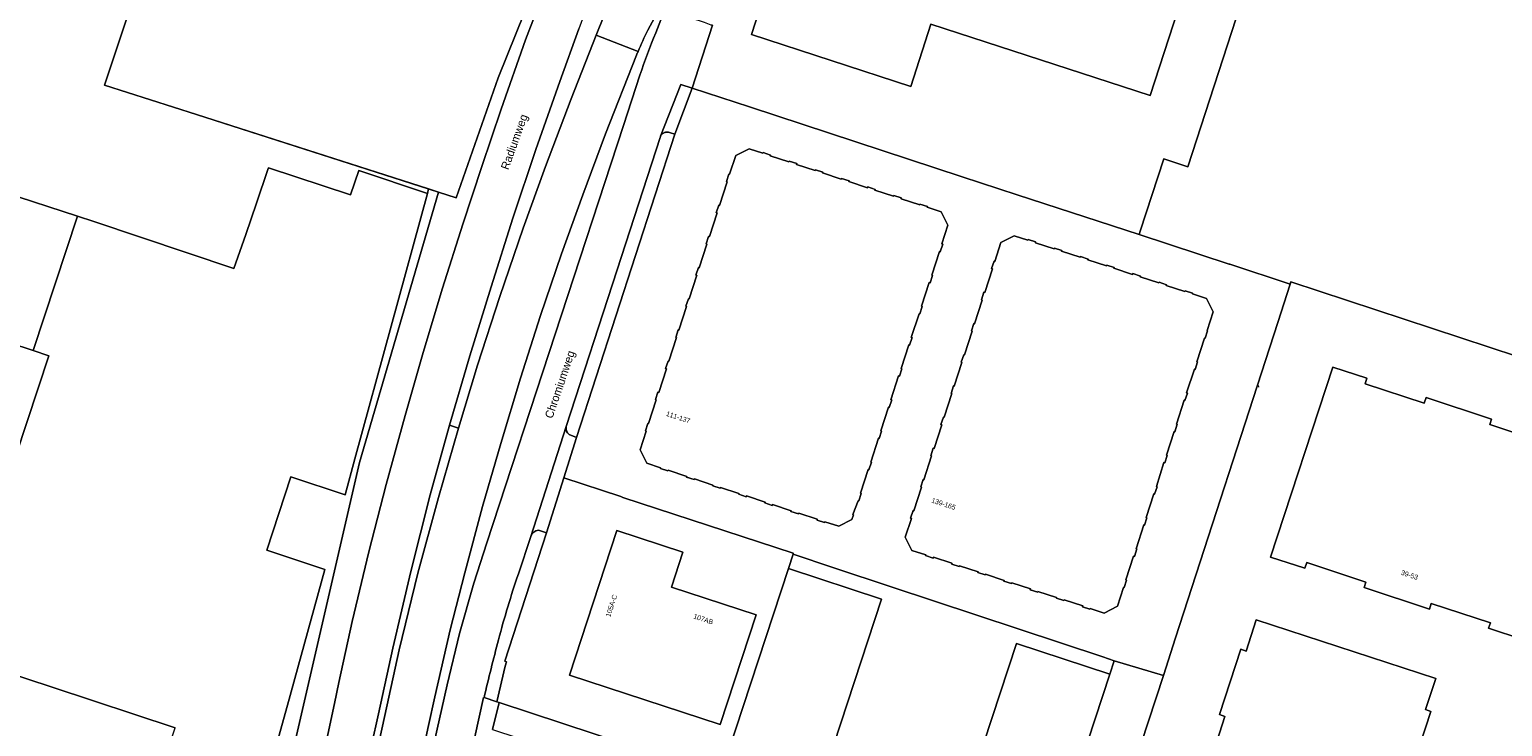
# Model space of a CAD drawing. Header units: metres. Extents: x 151448 to 154749, y 463108 to 465296.
# Tile 329 of 449: x 152975 to 153199, y 464285 to 464391. Entities that reach past the tile are written whole.
import ezdxf
from ezdxf.enums import TextEntityAlignment as Align

# ---------------------------------------------------------------- set-up
doc = ezdxf.new("R2010")
doc.units = ezdxf.units.M
for name, color, linetype, lineweight in [('B-PV-GR-GROENVOORZIENING-GV', 253, 'Continuous', 9), ('B-PV-GR-HAAG-GV', 253, 'Continuous', 9), ('B-PV-IE-TERREINAFSCHEIDING_KUNSTMATIG_HEKWERK-G', 253, 'Continuous', 9), ('B-PV-OG-BEBOUWING-GV', 1, 'Continuous', 9), ('B-PV-OG-BEBOUWING-T18', 2, 'Continuous', 9), ('B-PV-OG-TERREIN_BEGROEID-GV', 253, 'Continuous', 9), ('B-PV-OG-TERREIN_ERF-GV', 253, 'Continuous', 9), ('B-PV-OG-TOPOGRAFIE-T18', 2, 'Continuous', 9), ('B-PV-VH-GESLOTENVERHARDING_ASFALT-GV', 253, 'Continuous', 9), ('B-PV-VH-OPENVERHARDING_BETONSTRAATSTEEN-GV', 253, 'Continuous', 9), ('B-PV-VH-OPENVERHARDING_TEGEL-GV', 253, 'Continuous', 9)]:
    doc.layers.add(name, color=color, linetype=linetype, lineweight=lineweight)
doc.styles.add('Drong', font='txt', dxfattribs={"height": 1.8})

msp = doc.modelspace()

# ---------------------------------------------------------------- linework, layer by layer
at = {"layer": 'B-PV-GR-GROENVOORZIENING-GV', "flags": 128}
for points in [[(153110.264, 464476.346), (153108.611, 464472.926), (153084.914, 464421.166), (153075.067, 464402.651), (153068.903, 464391.176)], [(153070.099, 464390.773), (153071.539, 464394.478), (153082.517, 464413.704), (153109.622, 464472.933), (153110.809, 464474.573)], [(153067.171, 464387.376), (153062.437, 464375.401), (153058.973, 464366.086), (153055.724, 464357.075), (153052.522, 464347.682), (153049.476, 464338.121), (153046.462, 464328.16), (153043.67, 464318.516), (153040.965, 464308.426), (153038.751, 464299.701), (153036.373, 464289.517), (153035.425, 464285.142), (153034.242, 464279.68)], [(153032.498, 464262.573), (153034.442, 464273.258), (153036.295, 464282.551), (153038.248, 464291.347), (153040.172, 464299.147), (153042.343, 464306.824), (153044.316, 464313.005), (153065.152, 464376.66), (153067.671, 464384.345)]]:
    msp.add_lwpolyline(points, dxfattribs=at)
at = {"layer": 'B-PV-GR-GROENVOORZIENING-GV'}
for points in [[(153068.903, 464391.176, 0.0247444), (153067.399, 464387.947)], [(153067.671, 464384.345, -0.0183278), (153070.099, 464390.773)], [(153067.399, 464387.947, 0.0066451), (153067.171, 464387.376)]]:
    msp.add_lwpolyline(points, format="xyb", dxfattribs=at)
at = {"layer": 'B-PV-GR-HAAG-GV', "flags": 128}
for points in [[(153110.264, 464476.346), (153108.611, 464472.926), (153084.914, 464421.166), (153075.067, 464402.651), (153068.903, 464391.176)], [(153070.099, 464390.773), (153071.539, 464394.478), (153082.517, 464413.704), (153109.622, 464472.933), (153110.809, 464474.573)], [(153067.171, 464387.376), (153062.437, 464375.401), (153058.973, 464366.086), (153055.724, 464357.075), (153052.522, 464347.682), (153049.476, 464338.121), (153046.462, 464328.16), (153043.67, 464318.516), (153040.965, 464308.426), (153038.751, 464299.701), (153036.373, 464289.517), (153035.425, 464285.142), (153034.242, 464279.68)], [(153032.498, 464262.573), (153034.442, 464273.258), (153036.295, 464282.551), (153038.248, 464291.347), (153040.172, 464299.147), (153042.343, 464306.824), (153044.316, 464313.005), (153065.152, 464376.66), (153067.671, 464384.345)]]:
    msp.add_lwpolyline(points, dxfattribs=at)
at = {"layer": 'B-PV-GR-HAAG-GV'}
for points in [[(153068.903, 464391.176, 0.0247444), (153067.399, 464387.947)], [(153067.671, 464384.345, -0.0183278), (153070.099, 464390.773)], [(153067.399, 464387.947, 0.0066451), (153067.171, 464387.376)]]:
    msp.add_lwpolyline(points, format="xyb", dxfattribs=at)
at = {"layer": 'B-PV-IE-TERREINAFSCHEIDING_KUNSTMATIG_HEKWERK-G', "flags": 128}
for points in [[(152985.968, 464382.813), (152992.774, 464403.357), (152992.478, 464403.46)], [(153000, 464378.318), (152985.968, 464382.813)], [(153000, 464378.318), (153039.626, 464365.626)], [(153165.001, 464346.592), (153166.892, 464352.426)], [(153149.415, 464298.5), (153165.001, 464346.592)], [(153162.135, 464336.733), (153162.054, 464336.976)], [(153090.331, 464309.055), (153091.061, 464311.249)], [(153091.061, 464311.249), (153097.093, 464309.25)], [(153097.093, 464309.25), (153106.182, 464306.238)], [(153106.182, 464306.238), (153138.33, 464295.585)], [(153147.553, 464292.757), (153149.415, 464298.5)], [(153138.33, 464295.585), (153140.069, 464295.008)], [(153140.069, 464295.008), (153139.396, 464292.96)], [(153147.553, 464292.757), (153140.069, 464295.008)], [(153137.31, 464261.486), (153147.553, 464292.757)]]:
    msp.add_lwpolyline(points, dxfattribs=at)
at = {"layer": 'B-PV-OG-BEBOUWING-GV', "flags": 128}
for points in [[(153109.198, 464451.469), (153092.765, 464415.355), (153084.699, 464390.522), (153109.004, 464382.594), (153112.086, 464392.111), (153145.535, 464381.216), (153162.718, 464434.064)], [(152975.075, 464342.33), (152981.865, 464362.817), (152970.613, 464366.474), (152970.581, 464366.378), (152922.772, 464382.132), (152901.888, 464318.754), (152950.145, 464302.853), (152964.209, 464345.907)], [(153075.985, 464322.748), (153078.824, 464321.809), (153078.787, 464321.695), (153079.926, 464321.327), (153079.963, 464321.441), (153082.79, 464320.506), (153082.753, 464320.392), (153083.895, 464320.021), (153083.932, 464320.135), (153086.778, 464319.199), (153086.74, 464319.085), (153087.882, 464318.707), (153087.92, 464318.821), (153090.771, 464317.885), (153090.734, 464317.771), (153091.88, 464317.396), (153091.917, 464317.511), (153094.749, 464316.578), (153094.712, 464316.464), (153095.862, 464316.087), (153095.9, 464316.201), (153098.012, 464315.505), (153100.027, 464316.533), (153100.278, 464317.269), (153100.164, 464317.307), (153100.968, 464319.42), (153101.082, 464319.382), (153101.457, 464320.516), (153101.343, 464320.554), (153102.521, 464324.163), (153102.635, 464324.126), (153103.01, 464325.273), (153102.896, 464325.31), (153104.064, 464328.93), (153104.178, 464328.893), (153104.546, 464330.039), (153104.432, 464330.077), (153105.623, 464333.678), (153105.737, 464333.64), (153106.103, 464334.785), (153105.989, 464334.822), (153107.156, 464338.437), (153107.27, 464338.4), (153107.644, 464339.538), (153107.53, 464339.576), (153108.716, 464343.186), (153108.83, 464343.148), (153109.205, 464344.287), (153109.091, 464344.325), (153110.277, 464347.935), (153110.391, 464347.898), (153110.766, 464349.038), (153110.652, 464349.075), (153111.838, 464352.684), (153111.952, 464352.647), (153112.327, 464353.787), (153112.213, 464353.825), (153113.399, 464357.435), (153113.513, 464357.397), (153113.887, 464358.537), (153113.774, 464358.574), (153114.651, 464361.464), (153113.643, 464363.474), (153111.518, 464364.168), (153111.555, 464364.282), (153110.418, 464364.663), (153110.381, 464364.549), (153107.525, 464365.483), (153107.561, 464365.597), (153106.424, 464365.968), (153106.387, 464365.854), (153103.544, 464366.794), (153103.581, 464366.908), (153102.437, 464367.278), (153102.4, 464367.164), (153099.558, 464368.1), (153099.595, 464368.214), (153098.45, 464368.589), (153098.413, 464368.475), (153095.56, 464369.413), (153095.597, 464369.527), (153094.459, 464369.894), (153094.422, 464369.78), (153091.564, 464370.723), (153091.601, 464370.837), (153090.454, 464371.209), (153090.417, 464371.095), (153087.579, 464372.031), (153087.616, 464372.145), (153086.48, 464372.508), (153086.448, 464372.415), (153084.328, 464373.097), (153082.307, 464372.074), (153081.358, 464369.2), (153081.259, 464369.229), (153080.89, 464368.102), (153081.004, 464368.064), (153079.825, 464364.453), (153079.711, 464364.49), (153079.337, 464363.345), (153079.452, 464363.308), (153078.281, 464359.692), (153078.167, 464359.73), (153077.789, 464358.583), (153077.903, 464358.545), (153076.727, 464354.939), (153076.613, 464354.977), (153076.235, 464353.835), (153076.349, 464353.797), (153075.189, 464350.184), (153075.075, 464350.222), (153074.69, 464349.08), (153074.804, 464349.042), (153073.632, 464345.424), (153073.518, 464345.462), (153073.141, 464344.325), (153073.255, 464344.287), (153072.086, 464340.677), (153071.972, 464340.715), (153071.598, 464339.575), (153071.712, 464339.537), (153070.544, 464335.931), (153070.43, 464335.968), (153070.065, 464334.832), (153070.18, 464334.795), (153068.997, 464331.182), (153068.896, 464331.215), (153068.53, 464330.075), (153068.623, 464330.041), (153067.709, 464327.153), (153068.736, 464325.132), (153070.843, 464324.428), (153070.81, 464324.335), (153071.961, 464323.954), (153071.998, 464324.068), (153074.843, 464323.122), (153074.806, 464323.008), (153075.948, 464322.634)], [(153121.465, 464354.785), (153120.29, 464351.169), (153120.176, 464351.206), (153119.805, 464350.064), (153119.919, 464350.027), (153118.744, 464346.411), (153118.63, 464346.448), (153118.259, 464345.306), (153118.373, 464345.269), (153117.198, 464341.654), (153117.085, 464341.69), (153116.713, 464340.549), (153116.827, 464340.512), (153115.652, 464336.896), (153115.538, 464336.933), (153115.167, 464335.791), (153115.281, 464335.754), (153114.107, 464332.138), (153113.993, 464332.175), (153113.622, 464331.033), (153113.736, 464330.996), (153112.561, 464327.38), (153112.447, 464327.417), (153112.076, 464326.275), (153112.19, 464326.238), (153111.015, 464322.622), (153110.901, 464322.659), (153110.53, 464321.517), (153110.644, 464321.48), (153109.469, 464317.864), (153109.355, 464317.901), (153108.984, 464316.759), (153109.098, 464316.723), (153108.172, 464313.87), (153109.194, 464311.841), (153111.312, 464311.142), (153111.28, 464311.043), (153112.425, 464310.671), (153112.461, 464310.784), (153115.294, 464309.864), (153115.256, 464309.748), (153116.393, 464309.378), (153116.427, 464309.486), (153119.288, 464308.569), (153119.25, 464308.448), (153120.382, 464308.085), (153120.418, 464308.196), (153123.274, 464307.265), (153123.236, 464307.148), (153124.387, 464306.772), (153124.423, 464306.882), (153127.284, 464305.958), (153127.246, 464305.839), (153128.381, 464305.472), (153128.417, 464305.581), (153131.263, 464304.659), (153131.225, 464304.539), (153132.37, 464304.168), (153132.405, 464304.276), (153135.259, 464303.354), (153135.22, 464303.233), (153136.357, 464302.865), (153136.389, 464302.96), (153138.518, 464302.282), (153140.531, 464303.31), (153141.482, 464306.198), (153141.582, 464306.169), (153141.947, 464307.28), (153141.828, 464307.319), (153143.018, 464310.939), (153143.127, 464310.903), (153143.503, 464312.059), (153143.387, 464312.096), (153144.563, 464315.715), (153144.675, 464315.678), (153145.04, 464316.791), (153144.923, 464316.829), (153146.112, 464320.456), (153146.223, 464320.42), (153146.584, 464321.551), (153146.482, 464321.584), (153147.643, 464325.225), (153147.77, 464325.185), (153148.132, 464326.3), (153148.017, 464326.337), (153149.198, 464329.973), (153149.312, 464329.936), (153149.678, 464331.069), (153149.564, 464331.106), (153150.739, 464334.74), (153150.853, 464334.703), (153151.219, 464335.814), (153151.099, 464335.854), (153152.292, 464339.482), (153152.399, 464339.447), (153152.766, 464340.575), (153152.652, 464340.611), (153153.825, 464344.22), (153153.94, 464344.184), (153154.308, 464345.322), (153154.215, 464345.355), (153155.14, 464348.249), (153154.113, 464350.267), (153151.989, 464350.965), (153152.022, 464351.062), (153150.879, 464351.438), (153150.841, 464351.322), (153147.997, 464352.256), (153148.035, 464352.368), (153146.894, 464352.743), (153146.857, 464352.629), (153144.008, 464353.56), (153144.045, 464353.674), (153142.904, 464354.047), (153142.862, 464353.924), (153140.019, 464354.87), (153140.055, 464354.975), (153138.912, 464355.355), (153138.874, 464355.238), (153136.019, 464356.171), (153136.055, 464356.281), (153134.913, 464356.654), (153134.877, 464356.545), (153132.034, 464357.466), (153132.072, 464357.585), (153130.928, 464357.955), (153130.891, 464357.841), (153128.031, 464358.767), (153128.068, 464358.881), (153126.927, 464359.251), (153126.897, 464359.159), (153124.791, 464359.842), (153122.772, 464358.808), (153121.835, 464355.927), (153121.721, 464355.964), (153121.35, 464354.822)], [(153197.182, 464299.947), (153202.406, 464298.242), (153211.873, 464327.206), (153206.656, 464328.919), (153206.375, 464328.064), (153197.356, 464331.022), (153197.648, 464331.873), (153187.65, 464335.154), (153187.37, 464334.298), (153178.331, 464337.246), (153178.61, 464338.102), (153173.392, 464339.795), (153163.914, 464310.802), (153169.156, 464309.104), (153169.426, 464309.963), (153178.463, 464307.009), (153178.183, 464306.153), (153188.18, 464302.881), (153188.435, 464303.745), (153197.461, 464300.803)], [(153064.153, 464314.866), (153056.926, 464292.825), (153079.948, 464285.277), (153085.432, 464302.002), (153072.51, 464306.239), (153074.253, 464311.555)], [(153085.698, 464246.913), (153085.893, 464247.505), (153104.55, 464304.377), (153090.331, 464309.055), (153079.988, 464277.486), (153078.695, 464273.482), (153076.93, 464268.18), (153056.483, 464274.893), (153056.447, 464274.812), (153051.399, 464276.424), (153050.252, 464273.012), (153050.167, 464273.029), (153049.637, 464271.453), (153046.765, 464262.687), (153072.347, 464254.291), (153071.469, 464251.598)], [(153106.429, 464240.737), (153106.273, 464240.262), (153120.506, 464235.514), (153139.396, 464292.96), (153125.142, 464297.639)]]:
    msp.add_lwpolyline(points, close=True, dxfattribs=at)
for points in [[(153009.892, 464273.763), (153013.896, 464288.228), (153019.623, 464308.923), (153010.732, 464311.87), (153014.436, 464323.059), (153022.679, 464320.327), (153024.201, 464325.785), (153035.289, 464366.299), (153024.777, 464369.778), (153023.529, 464366.053), (153010.995, 464370.184), (153010.911, 464369.927), (153009.18, 464364.819), (153007.557, 464360.035), (153005.719, 464354.846), (152984.342, 464362.012), (152981.865, 464362.817), (152975.075, 464342.33), (152977.496, 464341.533), (152962.5, 464296.201)], [(153185.111, 464277.312), (153188.359, 464287.278), (153187.567, 464287.576), (153189.107, 464292.29), (153161.695, 464301.238), (153160.213, 464296.488), (153159.357, 464296.767), (153156.099, 464286.787), (153156.952, 464286.498), (153154.014, 464277.464)], [(152962.457, 464296.073), (152977.99, 464290.954), (152996.773, 464284.765)]]:
    msp.add_lwpolyline(points, dxfattribs=at)
at = {"layer": 'B-PV-OG-TERREIN_BEGROEID-GV', "flags": 128}
for points in [[(153083.943, 464481.876), (153085.334, 464481.5), (153083.953, 464477.222), (153082.417, 464472.884), (153081.065, 464473.344), (153073.259, 464450.538), (153066.64, 464434.842), (153062.208, 464424.11), (153046.069, 464383.904), (153039.626, 464365.626), (153036.96, 464366.48), (153024.899, 464325.252), (153012.355, 464271.021), (153009.4, 464271.985), (153009.346, 464271.789), (153007.913, 464266.612), (153007.321, 464264.474)], [(153003.473, 464174.598), (153004.662, 464184.717), (153006.133, 464196.541), (153009.425, 464220.828), (153010.849, 464230.701), (153014.04, 464250.932), (153015.756, 464261.291), (153017.581, 464271.134), (153019.466, 464280.915), (153021.053, 464288.457), (153021.731, 464291.68), (153023.785, 464300.985), (153026.328, 464311.607), (153028.955, 464321.899), (153031.84, 464332.405), (153034.614, 464342.003), (153037.574, 464351.82), (153040.665, 464361.619), (153043.546, 464370.396), (153046.531, 464379.131), (153050.243, 464389.718), (153051.835, 464393.939)]]:
    msp.add_lwpolyline(points, dxfattribs=at)
msp.add_lwpolyline([(153038.649, 464330.932), (153039.984, 464330.48), (153042.918, 464340.079), (153046.285, 464350.549), (153049.874, 464360.993), (153053.26, 464370.401), (153057.186, 464380.691), (153060.994, 464390.41), (153061.206, 464390.95), (153065.348, 464401.173), (153074.525, 464427.989), (153073.192, 464428.545), (153071.493, 464424.45), (153063.219, 464404.017), (153059.226, 464393.738), (153058.377, 464391.417), (153055.436, 464383.379), (153051.799, 464372.98), (153048.307, 464362.53), (153044.962, 464352.026), (153041.737, 464341.514)], close=True, dxfattribs=at)
at = {"layer": 'B-PV-OG-TERREIN_ERF-GV', "flags": 128}
for points in [[(152876.079, 464441.689), (152983.828, 464406.416), (152987.375, 464405.236), (152992.478, 464403.46), (152992.774, 464403.357), (152985.968, 464382.813), (153000, 464378.318), (153035.422, 464366.973), (153036.96, 464366.48), (153039.626, 464365.626), (153046.069, 464383.904), (153062.208, 464424.11), (153066.64, 464434.842), (153073.259, 464450.538), (153081.065, 464473.344), (153083.803, 464481.345)], [(153078.743, 464391.949), (153075.632, 464382.343), (153084.383, 464379.5), (153116.843, 464368.8), (153125.241, 464366.062), (153143.85, 464359.996), (153144.031, 464360.548), (153147.649, 464371.546), (153151.271, 464370.349), (153159.301, 464395.046), (153155.65, 464396.239), (153178.565, 464466.562), (153173.092, 464468.365), (153167.405, 464470.239), (153164.613, 464471.159)], [(153204.78, 464457.8), (153192.092, 464461.858), (153178.565, 464466.562), (153155.65, 464396.239), (153159.301, 464395.046), (153151.271, 464370.349), (153147.649, 464371.546), (153144.031, 464360.548), (153143.85, 464359.996), (153157.588, 464355.518), (153157.703, 464355.481), (153166.892, 464352.426), (153166.999, 464352.81), (153201.607, 464341.405)], [(152970.613, 464366.474), (152981.865, 464362.817), (152984.342, 464362.012), (153005.719, 464354.846), (153007.557, 464360.035), (153009.18, 464364.819), (153010.911, 464369.927), (153010.995, 464370.184), (153023.529, 464366.053), (153024.777, 464369.778), (153035.289, 464366.299), (153035.422, 464366.973), (153000, 464378.318), (152985.968, 464382.813), (152992.774, 464403.357), (152992.478, 464403.46), (152987.375, 464405.236), (152983.828, 464406.416), (152876.079, 464441.689)], [(153201.607, 464341.405), (153166.999, 464352.81), (153166.892, 464352.426), (153165.001, 464346.592), (153149.415, 464298.5), (153147.553, 464292.757), (153137.31, 464261.486)], [(152962.5, 464296.201), (152977.496, 464341.533), (152975.075, 464342.33), (152964.209, 464345.907)], [(153154.014, 464277.464), (153156.952, 464286.498), (153156.099, 464286.787), (153159.357, 464296.767), (153160.213, 464296.488), (153161.695, 464301.238), (153189.107, 464292.29), (153187.567, 464287.576), (153188.359, 464287.278), (153185.111, 464277.312)], [(152953.257, 464284.604), (152990.77, 464272.252), (152992.628, 464271.621), (153007.499, 464266.748), (153007.913, 464266.612), (153009.346, 464271.789), (152994.293, 464276.873), (152994.888, 464278.603), (152994.762, 464278.644), (152995.115, 464279.713), (152994.393, 464279.95), (152995.45, 464283.171), (152996.172, 464282.934), (152996.773, 464284.765), (152977.99, 464290.954), (152962.457, 464296.073)]]:
    msp.add_lwpolyline(points, dxfattribs=at)
for points in [[(153109.198, 464451.469), (153162.718, 464434.064), (153145.535, 464381.216), (153112.086, 464392.111), (153109.004, 464382.594), (153084.699, 464390.522), (153092.765, 464415.355)], [(153091.061, 464311.249), (153097.093, 464309.25), (153106.182, 464306.238), (153138.33, 464295.585), (153140.069, 464295.008), (153147.553, 464292.757), (153149.415, 464298.5), (153165.001, 464346.592), (153166.892, 464352.426), (153157.703, 464355.481), (153157.588, 464355.518), (153143.85, 464359.996), (153125.241, 464366.062), (153116.843, 464368.8), (153084.383, 464379.5), (153075.632, 464382.343), (153072.998, 464375.311), (153057.983, 464329.07), (153056.055, 464322.891), (153064.757, 464320.036), (153065.093, 464319.926), (153091.08, 464311.401)], [(153110.277, 464347.935), (153109.091, 464344.325), (153109.205, 464344.287), (153108.83, 464343.148), (153108.716, 464343.186), (153107.53, 464339.576), (153107.644, 464339.538), (153107.27, 464338.4), (153107.156, 464338.437), (153105.989, 464334.822), (153106.103, 464334.785), (153105.737, 464333.64), (153105.623, 464333.678), (153104.432, 464330.077), (153104.546, 464330.039), (153104.178, 464328.893), (153104.064, 464328.93), (153102.896, 464325.31), (153103.01, 464325.273), (153102.635, 464324.126), (153102.521, 464324.163), (153101.343, 464320.554), (153101.457, 464320.516), (153101.082, 464319.382), (153100.968, 464319.42), (153100.164, 464317.307), (153100.278, 464317.269), (153100.027, 464316.533), (153098.012, 464315.505), (153095.9, 464316.201), (153095.862, 464316.087), (153094.712, 464316.464), (153094.749, 464316.578), (153091.917, 464317.511), (153091.88, 464317.396), (153090.734, 464317.771), (153090.771, 464317.885), (153087.92, 464318.821), (153087.882, 464318.707), (153086.74, 464319.085), (153086.778, 464319.199), (153083.932, 464320.135), (153083.895, 464320.021), (153082.753, 464320.392), (153082.79, 464320.506), (153079.963, 464321.441), (153079.926, 464321.327), (153078.787, 464321.695), (153078.824, 464321.809), (153075.985, 464322.748), (153075.948, 464322.634), (153074.806, 464323.008), (153074.843, 464323.122), (153071.998, 464324.068), (153071.961, 464323.954), (153070.81, 464324.335), (153070.843, 464324.428), (153068.736, 464325.132), (153067.709, 464327.153), (153068.623, 464330.041), (153068.53, 464330.075), (153068.896, 464331.215), (153068.997, 464331.182), (153070.18, 464334.795), (153070.065, 464334.832), (153070.43, 464335.968), (153070.544, 464335.931), (153071.712, 464339.537), (153071.598, 464339.575), (153071.972, 464340.715), (153072.086, 464340.677), (153073.255, 464344.287), (153073.141, 464344.325), (153073.518, 464345.462), (153073.632, 464345.424), (153074.804, 464349.042), (153074.69, 464349.08), (153075.075, 464350.222), (153075.189, 464350.184), (153076.349, 464353.797), (153076.235, 464353.835), (153076.613, 464354.977), (153076.727, 464354.939), (153077.903, 464358.545), (153077.789, 464358.583), (153078.167, 464359.73), (153078.281, 464359.692), (153079.452, 464363.308), (153079.337, 464363.345), (153079.711, 464364.49), (153079.825, 464364.453), (153081.004, 464368.064), (153080.89, 464368.102), (153081.259, 464369.229), (153081.358, 464369.2), (153082.307, 464372.074), (153084.328, 464373.097), (153086.448, 464372.415), (153086.48, 464372.508), (153087.616, 464372.145), (153087.579, 464372.031), (153090.417, 464371.095), (153090.454, 464371.209), (153091.601, 464370.837), (153091.564, 464370.723), (153094.422, 464369.78), (153094.459, 464369.894), (153095.597, 464369.527), (153095.56, 464369.413), (153098.413, 464368.475), (153098.45, 464368.589), (153099.595, 464368.214), (153099.558, 464368.1), (153102.4, 464367.164), (153102.437, 464367.278), (153103.581, 464366.908), (153103.544, 464366.794), (153106.387, 464365.854), (153106.424, 464365.968), (153107.561, 464365.597), (153107.525, 464365.483), (153110.381, 464364.549), (153110.418, 464364.663), (153111.555, 464364.282), (153111.518, 464364.168), (153113.643, 464363.474), (153114.651, 464361.464), (153113.774, 464358.574), (153113.887, 464358.537), (153113.513, 464357.397), (153113.399, 464357.435), (153112.213, 464353.825), (153112.327, 464353.787), (153111.952, 464352.647), (153111.838, 464352.684), (153110.652, 464349.075), (153110.766, 464349.038), (153110.391, 464347.898)], [(153035.422, 464366.973), (153035.289, 464366.299), (153024.201, 464325.785), (153022.679, 464320.327), (153014.436, 464323.059), (153010.732, 464311.87), (153019.623, 464308.923), (153013.896, 464288.228), (153009.892, 464273.763), (153009.4, 464271.985), (153012.355, 464271.021), (153024.899, 464325.252), (153036.96, 464366.48)], [(153112.461, 464310.784), (153112.425, 464310.671), (153111.28, 464311.043), (153111.312, 464311.142), (153109.194, 464311.841), (153108.172, 464313.87), (153109.098, 464316.723), (153108.984, 464316.759), (153109.355, 464317.901), (153109.469, 464317.864), (153110.644, 464321.48), (153110.53, 464321.517), (153110.901, 464322.659), (153111.015, 464322.622), (153112.19, 464326.238), (153112.076, 464326.275), (153112.447, 464327.417), (153112.561, 464327.38), (153113.736, 464330.996), (153113.622, 464331.033), (153113.993, 464332.175), (153114.107, 464332.138), (153115.281, 464335.754), (153115.167, 464335.791), (153115.538, 464336.933), (153115.652, 464336.896), (153116.827, 464340.512), (153116.713, 464340.549), (153117.085, 464341.69), (153117.198, 464341.654), (153118.373, 464345.269), (153118.259, 464345.306), (153118.63, 464346.448), (153118.744, 464346.411), (153119.919, 464350.027), (153119.805, 464350.064), (153120.176, 464351.206), (153120.29, 464351.169), (153121.465, 464354.785), (153121.35, 464354.822), (153121.721, 464355.964), (153121.835, 464355.927), (153122.772, 464358.808), (153124.791, 464359.842), (153126.897, 464359.159), (153126.927, 464359.251), (153128.068, 464358.881), (153128.031, 464358.767), (153130.891, 464357.841), (153130.928, 464357.955), (153132.072, 464357.585), (153132.034, 464357.466), (153134.877, 464356.545), (153134.913, 464356.654), (153136.055, 464356.281), (153136.019, 464356.171), (153138.874, 464355.238), (153138.912, 464355.355), (153140.055, 464354.975), (153140.019, 464354.87), (153142.862, 464353.924), (153142.904, 464354.047), (153144.045, 464353.674), (153144.008, 464353.56), (153146.857, 464352.629), (153146.894, 464352.743), (153148.035, 464352.368), (153147.997, 464352.256), (153150.841, 464351.322), (153150.879, 464351.438), (153152.022, 464351.062), (153151.989, 464350.965), (153154.113, 464350.267), (153155.14, 464348.249), (153154.215, 464345.355), (153154.308, 464345.322), (153153.94, 464344.184), (153153.825, 464344.22), (153152.652, 464340.611), (153152.766, 464340.575), (153152.399, 464339.447), (153152.292, 464339.482), (153151.099, 464335.854), (153151.219, 464335.814), (153150.853, 464334.703), (153150.739, 464334.74), (153149.564, 464331.106), (153149.678, 464331.069), (153149.312, 464329.936), (153149.198, 464329.973), (153148.017, 464326.337), (153148.132, 464326.3), (153147.77, 464325.185), (153147.643, 464325.225), (153146.482, 464321.584), (153146.584, 464321.551), (153146.223, 464320.42), (153146.112, 464320.456), (153144.923, 464316.829), (153145.04, 464316.791), (153144.675, 464315.678), (153144.563, 464315.715), (153143.387, 464312.096), (153143.503, 464312.059), (153143.127, 464310.903), (153143.018, 464310.939), (153141.828, 464307.319), (153141.947, 464307.28), (153141.582, 464306.169), (153141.482, 464306.198), (153140.531, 464303.31), (153138.518, 464302.282), (153136.389, 464302.96), (153136.357, 464302.865), (153135.22, 464303.233), (153135.259, 464303.354), (153132.405, 464304.276), (153132.37, 464304.168), (153131.225, 464304.539), (153131.263, 464304.659), (153128.417, 464305.581), (153128.381, 464305.472), (153127.246, 464305.839), (153127.284, 464305.958), (153124.423, 464306.882), (153124.387, 464306.772), (153123.236, 464307.148), (153123.274, 464307.265), (153120.418, 464308.196), (153120.382, 464308.085), (153119.25, 464308.448), (153119.288, 464308.569), (153116.427, 464309.486), (153116.393, 464309.378), (153115.256, 464309.748), (153115.294, 464309.864)], [(153197.182, 464299.947), (153197.461, 464300.803), (153188.435, 464303.745), (153188.18, 464302.881), (153178.183, 464306.153), (153178.463, 464307.009), (153169.426, 464309.963), (153169.156, 464309.104), (153163.914, 464310.802), (153173.392, 464339.795), (153178.61, 464338.102), (153178.331, 464337.246), (153187.37, 464334.298), (153187.65, 464335.154), (153197.648, 464331.873), (153197.356, 464331.022), (153206.375, 464328.064), (153206.656, 464328.919), (153211.873, 464327.206), (153202.406, 464298.242)], [(153046.193, 464288.624), (153079.988, 464277.486), (153090.331, 464309.055), (153091.061, 464311.249), (153091.08, 464311.401), (153065.093, 464319.926), (153064.757, 464320.036), (153056.055, 464322.891), (153053.44, 464314.511), (153047.083, 464294.94), (153047.333, 464294.859), (153047.115, 464294.188), (153045.831, 464288.743)], [(153056.926, 464292.825), (153064.153, 464314.866), (153074.253, 464311.555), (153072.51, 464306.239), (153085.432, 464302.002), (153079.948, 464285.277)], [(153090.331, 464309.055), (153104.55, 464304.377), (153085.893, 464247.505), (153094.142, 464244.811), (153093.945, 464244.258), (153096.592, 464243.48), (153099.269, 464242.385), (153099.433, 464243.009), (153106.429, 464240.737), (153125.142, 464297.639), (153139.396, 464292.96), (153140.069, 464295.008), (153138.33, 464295.585), (153106.182, 464306.238), (153097.093, 464309.25), (153091.061, 464311.249)], [(153120.506, 464235.514), (153122.122, 464234.977), (153122.142, 464235.037), (153131.473, 464263.349), (153137.31, 464261.486), (153147.553, 464292.757), (153140.069, 464295.008), (153139.396, 464292.96)], [(153045.204, 464284.494), (153056.491, 464280.795), (153055.314, 464277.188), (153050.154, 464278.879), (153047.936, 464272.007), (153049.637, 464271.453), (153050.167, 464273.029), (153050.252, 464273.012), (153051.399, 464276.424), (153056.447, 464274.812), (153056.483, 464274.893), (153076.93, 464268.18), (153078.695, 464273.482), (153079.988, 464277.486), (153046.193, 464288.624), (153045.207, 464284.507)]]:
    msp.add_lwpolyline(points, close=True, dxfattribs=at)
at = {"layer": 'B-PV-VH-GESLOTENVERHARDING_ASFALT-GV', "flags": 128}
for points in [[(153068.903, 464391.176), (153075.067, 464402.651), (153084.914, 464421.166), (153108.611, 464472.926), (153110.264, 464476.346), (153098.689, 464482.713), (153098.129, 464481.485), (153077.07, 464435.276), (153076.693, 464434.323), (153074.525, 464427.989), (153065.348, 464401.173), (153061.206, 464390.95), (153060.994, 464390.41), (153067.399, 464387.947)], [(153051.835, 464393.939), (153050.243, 464389.718), (153046.531, 464379.131), (153043.546, 464370.396), (153040.665, 464361.619), (153037.574, 464351.82), (153034.614, 464342.003), (153031.84, 464332.405), (153028.955, 464321.899), (153026.328, 464311.607), (153023.785, 464300.985), (153021.731, 464291.68), (153021.053, 464288.457), (153019.466, 464280.915)], [(153070.838, 464375.016), (153073.913, 464382.897), (153075.632, 464382.343), (153078.743, 464391.949), (153078.533, 464391.968), (153077.53, 464392.341), (153075.659, 464392.965), (153073.472, 464393.752), (153071.539, 464394.478), (153070.099, 464390.773)], [(153026.736, 464282.141), (153027.778, 464286.904), (153029.968, 464296.92), (153032.731, 464308.608), (153035.697, 464320.288), (153038.649, 464330.932), (153041.737, 464341.514), (153044.962, 464352.026), (153048.307, 464362.53), (153051.799, 464372.98), (153055.436, 464383.379), (153058.377, 464391.417)], [(153067.399, 464387.947), (153060.994, 464390.41), (153057.186, 464380.691), (153053.26, 464370.401), (153049.874, 464360.993), (153046.285, 464350.549), (153042.918, 464340.079), (153039.984, 464330.48), (153036.924, 464319.92), (153033.791, 464308.341), (153030.967, 464296.677), (153028.77, 464286.674), (153027.749, 464282.022)], [(153034.242, 464279.68), (153035.425, 464285.142), (153036.373, 464289.517), (153038.751, 464299.701), (153040.965, 464308.426), (153043.67, 464318.516), (153046.462, 464328.16), (153049.476, 464338.121), (153052.522, 464347.682), (153055.724, 464357.075), (153058.973, 464366.086), (153062.437, 464375.401), (153067.171, 464387.376)], [(153067.671, 464384.345), (153065.152, 464376.66), (153044.316, 464313.005), (153042.343, 464306.824), (153040.172, 464299.147), (153038.248, 464291.347), (153036.295, 464282.551), (153034.442, 464273.258), (153032.498, 464262.573)], [(153049.132, 464308.241), (153051.014, 464313.957), (153056.442, 464330.726), (153064.202, 464354.646), (153070.767, 464374.819), (153070.799, 464374.917)], [(153042.619, 464283.343), (153042.504, 464283.383), (153043.801, 464289.404), (153043.897, 464289.374)]]:
    msp.add_lwpolyline(points, dxfattribs=at)
at = {"layer": 'B-PV-VH-GESLOTENVERHARDING_ASFALT-GV'}
for points in [[(153067.399, 464387.947, -0.0247444), (153068.903, 464391.176)], [(153070.099, 464390.773, 0.0183278), (153067.671, 464384.345)], [(153067.171, 464387.376, -0.0066451), (153067.399, 464387.947)], [(153070.799, 464374.917, -0.0296768), (153070.838, 464375.016)], [(153046.091, 464298.173, -0.0168121), (153049.132, 464308.241)], [(153043.897, 464289.374, -0.007034), (153046.091, 464298.173)]]:
    msp.add_lwpolyline(points, format="xyb", dxfattribs=at)
at = {"layer": 'B-PV-VH-OPENVERHARDING_BETONSTRAATSTEEN-GV', "flags": 128}
for points in [[(153075.632, 464382.343), (153073.913, 464382.897), (153070.838, 464375.016), (153070.879, 464375.099), (153070.927, 464375.177), (153070.982, 464375.251), (153071.043, 464375.32), (153071.11, 464375.384), (153071.182, 464375.442), (153071.259, 464375.493), (153071.34, 464375.537), (153071.424, 464375.574), (153071.512, 464375.604), (153071.601, 464375.626), (153071.692, 464375.64), (153071.785, 464375.646), (153071.877, 464375.644), (153071.968, 464375.635), (153072.059, 464375.617), (153072.366, 464375.541), (153072.998, 464375.311)], [(153027.778, 464286.904), (153026.736, 464282.141), (153024.393, 464270.415), (153022.25, 464258.536), (153020.297, 464246.678), (153018.367, 464234.188), (153019.764, 464233.975), (153021.484, 464246.518), (153023.327, 464258.344), (153025.429, 464270.209), (153027.749, 464282.022), (153028.77, 464286.674), (153030.967, 464296.677), (153033.791, 464308.341), (153036.924, 464319.92), (153039.984, 464330.48), (153038.649, 464330.932), (153035.697, 464320.288), (153032.731, 464308.608), (153029.968, 464296.92)]]:
    msp.add_lwpolyline(points, close=True, dxfattribs=at)
for points in [[(153056.442, 464330.726), (153051.014, 464313.957)], [(153052.196, 464314.944), (153053.44, 464314.511), (153056.055, 464322.891), (153057.983, 464329.07)], [(153057.983, 464329.07), (153056.874, 464329.499)], [(153045.207, 464284.507), (153046.193, 464288.624), (153045.831, 464288.743), (153043.897, 464289.374), (153043.801, 464289.404), (153042.504, 464283.383)]]:
    msp.add_lwpolyline(points, dxfattribs=at)
at = {"layer": 'B-PV-VH-OPENVERHARDING_BETONSTRAATSTEEN-GV'}
for points in [[(153056.874, 464329.499, -0.3065964), (153056.442, 464330.726)], [(153051.014, 464313.957, -0.2429535), (153052.196, 464314.944)]]:
    msp.add_lwpolyline(points, format="xyb", dxfattribs=at)
at = {"layer": 'B-PV-VH-OPENVERHARDING_TEGEL-GV', "flags": 128}
for points in [[(153070.799, 464374.917), (153070.767, 464374.819), (153064.202, 464354.646), (153056.442, 464330.726)], [(153056.874, 464329.499), (153057.983, 464329.07), (153072.998, 464375.311), (153072.366, 464375.541), (153072.059, 464375.617), (153071.968, 464375.635), (153071.877, 464375.644), (153071.785, 464375.646), (153071.692, 464375.64), (153071.601, 464375.626), (153071.512, 464375.604), (153071.424, 464375.574), (153071.34, 464375.537), (153071.259, 464375.493), (153071.182, 464375.442), (153071.11, 464375.384), (153071.043, 464375.32), (153070.982, 464375.251), (153070.927, 464375.177), (153070.879, 464375.099), (153070.838, 464375.016)], [(153043.897, 464289.374), (153045.831, 464288.743), (153047.115, 464294.188), (153047.333, 464294.859), (153047.083, 464294.94), (153053.44, 464314.511), (153052.196, 464314.944)], [(153051.014, 464313.957), (153049.132, 464308.241)]]:
    msp.add_lwpolyline(points, dxfattribs=at)
at = {"layer": 'B-PV-VH-OPENVERHARDING_TEGEL-GV'}
for points in [[(153070.838, 464375.016, 0.0296768), (153070.799, 464374.917)], [(153056.442, 464330.726, 0.3065964), (153056.874, 464329.499)], [(153052.196, 464314.944, 0.2429535), (153051.014, 464313.957)], [(153049.132, 464308.241, 0.0168121), (153046.091, 464298.173)], [(153046.091, 464298.173, 0.007034), (153043.897, 464289.374)]]:
    msp.add_lwpolyline(points, format="xyb", dxfattribs=at)

# ---------------------------------------------------------------- texts
at = {"layer": 'B-PV-OG-BEBOUWING-T18', "style": 'Drong'}
for s, rotation, p in [('111-137', 341.9, (153073.523, 464332.15)), ('139-165', 342, (153114.022, 464318.931)), ('39-53', 341.9, (153185.13, 464308.088)), ('105A-C', 71.8, (153063.332, 464303.388)), ('107AB', 341.8, (153077.368, 464301.349))]:
    msp.add_text(s, height=0.75, rotation=rotation, dxfattribs=at).set_placement(p, align=Align.MIDDLE)
at = {"layer": 'B-PV-OG-TOPOGRAFIE-T18', "style": 'Drong'}
for s, rotation, p in [('Radiumweg', 70.2, (153048.648, 464374.105)), ('Chromiumweg', 71.2, (153055.605, 464337.099))]:
    msp.add_text(s, height=1.25, rotation=rotation, dxfattribs=at).set_placement(p, align=Align.MIDDLE)

doc.saveas('drawing.dxf')
